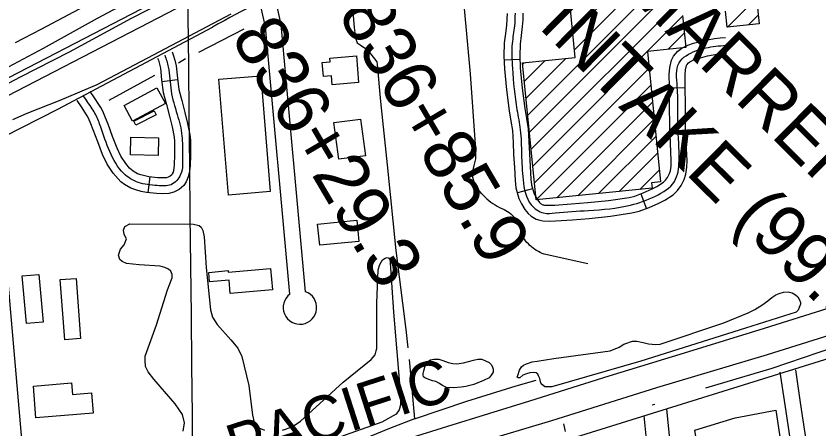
# Model space of a CAD drawing. Extents: x 3651524 to 3689615, y 505651 to 531377.
# Drawn here: x 3671256 to 3672779, y 512721 to 513504 of the extents above; entities that cross this region are included whole.
import ezdxf

# ---------------------------------------------------------------- set-up
doc = ezdxf.new("R2010")
doc.units = 0
for name, color, linetype in [('V-BLDG-OTLN', 7, 'Continuous'), ('V-CHAN-NAID', 7, 'Continuous'), ('V-FLOD-BASE', 7, 'Continuous'), ('V-GRID-MAJR', 7, 'Continuous'), ('V-LEVE-TOET', 7, 'Continuous'), ('V-RAIL-IDEN', 7, 'Continuous'), ('V-RAIL-TRAK', 7, 'Continuous'), ('V-ROAD-CNTR', 7, 'Continuous'), ('V-SITE-VEGE', 7, 'Continuous'), ('V-SURV-IDEN', 7, 'Continuous'), ('V-SURV-LINE', 7, 'Continuous'), ('V-TOPO-SHOR', 7, 'Continuous')]:
    doc.layers.add(name, color=color, linetype=linetype)

msp = doc.modelspace()

# ---------------------------------------------------------------- linework, layer by layer
at = {"layer": 'V-BLDG-OTLN'}
for p, q in [((3672226.377, 513316.042), (3672650.739, 513740.404)), ((3672311.6, 513471.975), (3672572.176, 513732.551)), ((3672314.812, 513439.832), (3672611.458, 513736.478)), ((3672229.59, 513283.899), (3672662.05, 513716.359)), ((3672232.802, 513251.756), (3672665.278, 513684.232)), ((3672605.679, 513483.211), (3672695.251, 513572.783)), ((3672236.014, 513219.613), (3672520.215, 513503.814)), ((3672644.959, 513487.136), (3672663.603, 513505.78)), ((3672492.755, 513440.998), (3672523.428, 513471.672)), ((3672223.165, 513348.185), (3672298.397, 513423.417)), ((3672216.741, 513412.471), (3672219.834, 513415.565)), ((3672219.953, 513380.328), (3672259.116, 513419.491)), ((3672239.227, 513187.47), (3672456.882, 513405.125)), ((3672242.575, 513155.463), (3672460.095, 513372.982)), ((3672281.856, 513159.389), (3672463.307, 513340.839)), ((3672321.138, 513163.315), (3672466.52, 513308.697)), ((3672360.419, 513167.241), (3672469.732, 513276.554)), ((3672399.7, 513171.167), (3672472.945, 513244.411)), ((3672438.981, 513175.092), (3672476.157, 513212.268))]:
    msp.add_line(p, q, dxfattribs=at)
for points in [[(3672520.095, 513505.017), (3672526.161, 513444.337), (3672453.687, 513437.093), (3672478.406, 513189.766), (3672461.379, 513188.064), (3672462.44, 513177.437), (3672242.427, 513155.448), (3672216.465, 513415.228), (3672316.274, 513425.204), (3672306.554, 513522.476)], [(3672662.247, 513519.341), (3672665.264, 513489.165), (3672604.786, 513483.122), (3672601.782, 513513.18)]]:
    msp.add_lwpolyline(points, dxfattribs=at)
for points in [[(3671905.302, 513377.746), (3671855.232, 513373.679), (3671853.836, 513390.878), (3671838.693, 513389.647), (3671836.571, 513415.732), (3671851.364, 513416.934), (3671850.77, 513424.203), (3671901.194, 513428.301)], [(3671719.903, 513390.529), (3671737.79, 513171.15), (3671658.282, 513164.666), (3671640.395, 513384.046)], [(3671460.616, 513334.605), (3671522.811, 513368.135), (3671538.917, 513338.258), (3671476.721, 513304.729)], [(3671482.521, 513297.343), (3671478.773, 513304.79), (3671517.618, 513324.338), (3671521.363, 513316.888)], [(3671858.7, 513302.05), (3671909.156, 513308.616), (3671918.227, 513238.963), (3671867.766, 513232.395)], [(3671525.943, 513273.015), (3671525.019, 513239.528), (3671472.59, 513240.972), (3671473.514, 513274.459)], [(3671901.812, 513116.87), (3671905.769, 513076.54), (3671831.562, 513069.258), (3671827.605, 513109.585)], [(3671267.397, 513011.176), (3671298.731, 513013.939), (3671306.7, 512923.608), (3671275.362, 512920.845)], [(3671742.199, 512984.825), (3671661.985, 512977.663), (3671659.71, 513003.132), (3671622.807, 512999.837), (3671621.189, 513017.957), (3671657.865, 513021.232), (3671658.137, 513018.191), (3671738.58, 513025.371)], [(3671339.274, 513004.146), (3671369.26, 513006.464), (3671378.089, 512892.534), (3671348.084, 512890.213)], [(3671360.534, 512808.263), (3671362.287, 512786.486), (3671398.524, 512789.401), (3671401.613, 512751.015), (3671293.224, 512742.297), (3671288.387, 512802.459)], [(3672543.647, 512719.089), (3672620.126, 512742.139), (3672696.954, 512756.667), (3672708.05, 512685.262), (3672633.01, 512673.584), (3672633.282, 512671.841), (3672592.531, 512665.505), (3672600.135, 512616.537), (3672560.545, 512610.387)]]:
    msp.add_lwpolyline(points, close=True, dxfattribs=at)
at = {"layer": 'V-FLOD-BASE'}
for points in [[(3671474.501, 513499.946), (3671541.813, 513534.215), (3671641.018, 513584.922), (3671673.825, 513601.428), (3671675.262, 513601.881)], [(3670983.878, 513253.187), (3670992.217, 513255.101), (3671018.704, 513264.666), (3671038.072, 513273.421), (3671071.27, 513290.651), (3671108.945, 513309.873), (3671181.668, 513345.537), (3671263.733, 513388.746), (3671357.001, 513436.466), (3671474.501, 513499.946)]]:
    msp.add_lwpolyline(points, dxfattribs=at)
at = {"layer": 'V-GRID-MAJR'}
msp.add_spline([(3671606.503, 511232.957), (3671541.307, 517290.097), (3671476.073, 523350.705), (3671446.132, 526132.422)], degree=3, dxfattribs=at)
at = {"layer": 'V-LEVE-TOET'}
for points in [[(3671530.518, 513564.339), (3671409.463, 513499.268), (3671307.116, 513442.555), (3671221.096, 513397.093)], [(3671663.28, 513507.775), (3671515.707, 513429.913), (3671408.985, 513373.525), (3671338.256, 513343.843), (3671275.906, 513319.036), (3671249.057, 513307.168)]]:
    msp.add_lwpolyline(points, dxfattribs=at)
at = {"layer": 'V-RAIL-TRAK'}
msp.add_lwpolyline([(3672795.524, 512949.261), (3672675.018, 512911.838), (3672523.155, 512864.935), (3672380.522, 512820.923), (3672229.932, 512773.707), (3672073.926, 512725.677), (3671916.173, 512676.531), (3671747.114, 512624.805), (3671581.083, 512572.929), (3671441.158, 512529.561)], dxfattribs=at)
at = {"layer": 'V-ROAD-CNTR'}
for p, q in [((3672211.549, 513421.78), (3672181.58, 513420.406)), ((3671561.968, 513383.138), (3671532.228, 513379.198)), ((3672495.192, 513367.992), (3672525.191, 513368.251)), ((3671506.458, 513169.317), (3671509.669, 513199.145)), ((3672235.67, 513176.668), (3672206.765, 513168.639)), ((3672441.15, 513166.95), (3672451.416, 513138.761)), ((3672340.541, 513034.116), (3672257.523, 513052.585))]:
    msp.add_line(p, q, dxfattribs=at)
for points in [[(3672088.43, 513678.374), (3672093.259, 513634.147), (3672105.133, 513525.253), (3672117.065, 513394.142), (3672127.256, 513251.818)], [(3671775.033, 512976.834), (3671728.538, 513483.505), (3671717.526, 513533.547)], [(3671804.745, 512981.347), (3671758.239, 513488.117), (3671746.825, 513539.993)], [(3672187.277, 513508.633), (3672186.804, 513498.095), (3672186.155, 513486.853), (3672184.13, 513470.647), (3672181.888, 513453.211), (3672181.214, 513428.41), (3672182.332, 513403.997), (3672186.085, 513364.075), (3672190.954, 513324.167), (3672194.486, 513304.96), (3672197.158, 513286.809), (3672198.408, 513264.405), (3672199.613, 513241.279), (3672201.013, 513216.878), (3672202.504, 513192.119), (3672204.076, 513178.318), (3672209.65, 513158.249), (3672214.531, 513147.695), (3672220.716, 513137.501), (3672226.947, 513129.832), (3672233.093, 513124.337), (3672242.656, 513118.758), (3672248.984, 513116.672), (3672254.957, 513115.69), (3672267.515, 513115.239), (3672279.332, 513115.705), (3672311.135, 513117.907), (3672342.926, 513120.412), (3672383.414, 513124.774), (3672424.145, 513130.695), (3672437.852, 513133.821), (3672456.957, 513140.779), (3672475.135, 513149.099), (3672486.44, 513154.705), (3672502.511, 513165.193), (3672510.604, 513173.02), (3672517.554, 513182.389), (3672523.457, 513194.369), (3672526.363, 513203.959), (3672528.312, 513217.183), (3672528.539, 513229.897), (3672527.171, 513263.827), (3672525.977, 513297.163), (3672525.489, 513333.746), (3672525.171, 513370.52), (3672524.92, 513392.333), (3672525.681, 513401.782), (3672527.663, 513410.449), (3672528.211, 513411.657), (3672531.196, 513415.134), (3672534.087, 513417.189), (3672541.465, 513420.769), (3672549.787, 513423.731), (3672567.367, 513428.697), (3672585.166, 513431.949), (3672594.095, 513432.959), (3672603.538, 513433.539)], [(3672217.355, 513509.709), (3672216.766, 513496.557), (3672216.047, 513484.125), (3672213.892, 513466.875), (3672211.836, 513450.885), (3672211.232, 513428.69), (3672212.268, 513406.089), (3672215.915, 513367.297), (3672220.624, 513328.701), (3672224.088, 513309.858), (3672227.036, 513289.835), (3672228.364, 513266.021), (3672229.569, 513242.919), (3672230.96, 513218.638), (3672232.401, 513194.721), (3672233.615, 513184.066), (3672237.903, 513168.627), (3672241.052, 513161.817), (3672245.297, 513154.821), (3672248.722, 513150.604), (3672250.827, 513148.723), (3672255.046, 513146.262), (3672256.158, 513145.896), (3672257.941, 513145.602), (3672267.461, 513145.261), (3672277.704, 513145.665), (3672308.921, 513147.825), (3672340.14, 513150.286), (3672379.648, 513154.542), (3672418.643, 513160.211), (3672429.35, 513162.653), (3672445.563, 513168.557), (3672462.225, 513176.183), (3672471.526, 513180.795), (3672483.715, 513188.751), (3672487.978, 513192.872), (3672491.842, 513198.083), (3672495.459, 513205.423), (3672497.007, 513210.533), (3672498.352, 513219.649), (3672498.529, 513229.561), (3672497.193, 513262.685), (3672495.985, 513296.425), (3672495.491, 513333.416), (3672495.173, 513370.218), (3672494.906, 513393.367), (3672495.953, 513406.354), (3672499.093, 513420.091), (3672502.663, 513427.953), (3672510.822, 513437.458), (3672518.741, 513443.089), (3672529.853, 513448.479), (3672540.669, 513452.329), (3672560.577, 513457.953), (3672580.78, 513461.645), (3672591.489, 513462.855), (3672601.698, 513463.483)], [(3671094.616, 513205.718), (3671334.509, 513327.565), (3671628.501, 513482.834)], [(3671551.385, 513436.155), (3671553.812, 513430.759), (3671556.891, 513420.379), (3671559.114, 513409.73), (3671561.544, 513386.337), (3671564.394, 513364.827), (3671569.865, 513343.564), (3671575.709, 513321.28), (3671580.685, 513300.481), (3671585.101, 513278.998), (3671586.352, 513268.312), (3671586.296, 513239.575), (3671585.726, 513220.554), (3671584.54, 513210.177), (3671582.222, 513199.055), (3671578.431, 513189.922), (3671573.542, 513183.009), (3671565.115, 513175.391), (3671554.927, 513170.096), (3671545.317, 513167.609), (3671533.071, 513166.906), (3671522.037, 513167.64), (3671503.231, 513169.665), (3671493.155, 513171.484), (3671482.929, 513174.187), (3671473.522, 513177.689), (3671460.994, 513184.636), (3671454.613, 513189.6), (3671448.997, 513195.052), (3671439.602, 513206.123), (3671428.138, 513223.283), (3671419.462, 513241.597), (3671410.638, 513265.237), (3671402.05, 513288.2), (3671397.655, 513299.713), (3671393.168, 513310.36), (3671390.651, 513314.861), (3671387.355, 513319.888), (3671379.396, 513332.029), (3671371.186, 513344.009)], [(3671524.025, 513423.851), (3671525.624, 513420.295), (3671527.777, 513413.035), (3671529.434, 513405.102), (3671531.748, 513382.817), (3671534.89, 513359.099), (3671540.829, 513336.022), (3671546.607, 513313.984), (3671551.397, 513293.969), (3671555.455, 513274.226), (3671556.348, 513266.592), (3671556.296, 513240.053), (3671555.778, 513222.71), (3671554.89, 513214.951), (3671553.43, 513207.945), (3671552.005, 513204.512), (3671550.964, 513203.039), (3671547.859, 513200.233), (3671544.113, 513198.286), (3671540.655, 513197.391), (3671533.207, 513196.964), (3671524.639, 513197.534), (3671507.507, 513199.377), (3671499.665, 513200.794), (3671492.017, 513202.815), (3671486.1, 513205.017), (3671477.578, 513209.744), (3671474.331, 513212.27), (3671470.933, 513215.568), (3671463.59, 513224.221), (3671454.306, 513238.116), (3671447.12, 513253.285), (3671438.74, 513275.737), (3671430.114, 513298.804), (3671425.499, 513310.891), (3671420.166, 513323.55), (3671416.317, 513330.427), (3671412.457, 513336.316), (3671404.316, 513348.733), (3671395.934, 513360.967)], [(3671294.334, 512432.967), (3671352.457, 512449.955), (3671461.646, 512485.09), (3671629.739, 512537.998), (3671792.357, 512587.566), (3671992.156, 512648.584), (3672132.456, 512695.352), (3672272.375, 512737.224), (3672471.388, 512799.612), (3672680.974, 512862.027), (3672896.814, 512929.94), (3673120.483, 513000.224), (3673335.551, 513063.435), (3673557.262, 513133.321), (3673794.439, 513205.403), (3674047.647, 513287.12), (3674299.303, 513364.133)], [(3671378.835, 511487.369), (3671287.98, 512454.187), (3671224.467, 513174.932), (3671217.977, 513226.534), (3671214.919, 513266.822)], [(3671355, 512405.247), (3672270.319, 512690.678), (3673356.941, 513028.814), (3674111.997, 513261.762)], [(3672139.325, 513167.195), (3672132.208, 513175.326), (3672127.59, 513182.279), (3672124.417, 513189.238), (3672121.898, 513198.167), (3672121.743, 513207.5), (3672124.995, 513220.912), (3672127.594, 513233.274), (3672127.833, 513242.342), (3672127.256, 513251.818)], [(3672139.325, 513167.195), (3672142.03, 513164.156), (3672145.416, 513160.682), (3672148.95, 513157.365), (3672152.633, 513154.209), (3672156.45, 513151.221), (3672160.401, 513148.407), (3672164.47, 513145.773), (3672168.656, 513143.324), (3672172.947, 513141.065), (3672177.336, 513138.998), (3672181.811, 513137.135)], [(3672181.811, 513137.135), (3672185.046, 513135.398), (3672188.174, 513133.473), (3672191.18, 513131.365), (3672194.058, 513129.084), (3672196.794, 513126.634), (3672199.38, 513124.027), (3672201.807, 513121.271), (3672204.066, 513118.375), (3672206.149, 513115.35), (3672208.052, 513112.208), (3672209.762, 513108.958), (3672211.277, 513105.614), (3672212.592, 513102.183), (3672213.7, 513098.681), (3672214.597, 513095.122), (3672214.882, 513093.625)], [(3672257.523, 513052.585), (3672253.792, 513054.002), (3672250.138, 513055.614), (3672246.574, 513057.412), (3672243.107, 513059.395), (3672239.751, 513061.553), (3672236.509, 513063.886), (3672233.392, 513066.38), (3672230.41, 513069.037), (3672227.569, 513071.842), (3672224.878, 513074.793), (3672222.345, 513077.88), (3672219.975, 513081.093), (3672218.587, 513083.2)], [(3672796.521, 512229.972), (3672777.057, 512352.693), (3672714.522, 512766.978), (3672705.326, 512828.44)], [(3672826.163, 512234.606), (3672806.705, 512357.281), (3672744.187, 512771.436), (3672734.995, 512832.878)], [(3672636.846, 511247.353), (3672532.352, 512333.248), (3672489.991, 512759.035)], [(3672593.156, 511246.883), (3672489.024, 512329.008), (3672447.555, 512745.829)]]:
    msp.add_lwpolyline(points, dxfattribs=at)
for centre, radius, start, end in [((3672209.816, 512492.05), 1148.73, 110.490266, 120.401121), ((3671794.091, 512951.433), 31.755, 126.879259, 70.396359)]:
    msp.add_arc(centre, radius, start, end, dxfattribs=at)
for points in [[(3672202.316, 513509.171), (3672201.101, 513485.489), (3672196.862, 513452.048), (3672197.3, 513405.043), (3672205.789, 513326.434), (3672212.097, 513288.322), (3672214.591, 513242.099), (3672217.453, 513193.42), (3672233.006, 513146.161), (3672256.449, 513130.646), (3672278.518, 513130.685), (3672341.533, 513135.349), (3672421.394, 513145.453), (3672468.68, 513162.641), (3672504.698, 513190.236), (3672513.534, 513229.729), (3672510.981, 513296.794), (3672510.172, 513370.369), (3672513.378, 513415.27), (3672545.228, 513438.03), (3672582.973, 513446.797), (3672602.618, 513448.511)], [(3671537.705, 513430.003), (3671544.274, 513407.416), (3671549.642, 513361.963), (3671561.158, 513317.632), (3671570.278, 513276.612), (3671571.296, 513239.814), (3671567.826, 513203.5), (3671549.52, 513184.191), (3671523.338, 513182.587), (3671487.473, 513188.501), (3671459.965, 513205.31), (3671433.291, 513247.441), (3671416.082, 513293.502), (3671406.667, 513316.955), (3671399.906, 513328.102), (3671383.56, 513352.488)]]:
    msp.add_spline(points, degree=3, dxfattribs=at)
at = {"layer": 'V-SITE-VEGE'}
for points in [[(3671406.014, 513533.781), (3671302.817, 513478.698), (3671253.976, 513453.331)], [(3671572.852, 512716.881), (3671575.168, 512732.804), (3671571.593, 512748.715), (3671557.588, 512768.531), (3671516.786, 512815.205), (3671505.942, 512829.328), (3671501.199, 512839.538), (3671500.382, 512851.328), (3671500.756, 512858.996), (3671522.031, 512918.601), (3671543.089, 512984.694), (3671551.874, 513007.908), (3671551.467, 513014.001), (3671548.899, 513020.085), (3671544.561, 513024.005), (3671537.475, 513027.329), (3671528.822, 513030.059), (3671489.31, 513032.515), (3671465.129, 513035.009), (3671457.062, 513038.722), (3671452.139, 513042.642), (3671449.759, 513050.695), (3671453.663, 513062.102), (3671460.325, 513069.983), (3671464.816, 513081.392), (3671460.667, 513090.031), (3671459.663, 513098.085), (3671462.203, 513104.971), (3671471.427, 513110.3), (3671592.105, 513109.624), (3671602.923, 513106.9), (3671606.667, 513103.568), (3671610.023, 513097.287), (3671612.215, 513085.498), (3671616.29, 513027.53), (3671624.554, 512946.771), (3671628.517, 512933.217), (3671637.006, 512919.088), (3671663.22, 512890.066), (3671676.43, 512873.983), (3671684.132, 512858.279), (3671696.85, 512803.474), (3671703.873, 512747.085), (3671707.844, 512730.781), (3671715.921, 512722.939), (3671727.134, 512719.035)], [(3671760.94, 512718.925), (3671779.401, 512725.261), (3671795.294, 512735.915), (3671876.083, 512809.627), (3671929.239, 512852.999), (3671937.079, 512861.668), (3671939.024, 512868.945), (3671939.993, 512873.86), (3671939.78, 512959.555), (3671942.371, 513022.848), (3671945.686, 513033.078), (3671950.972, 513041.542), (3671956.074, 513044.897), (3671959.805, 513045.888), (3671963.543, 513045.112), (3671964.725, 513043.934), (3671965.335, 513035.877), (3671971.86, 512942.732), (3671984.228, 512792.21), (3671984.881, 512767.055), (3671982.546, 512757.22), (3671976.867, 512749.147), (3671949.389, 512733.945), (3671779.727, 512673.965)]]:
    msp.add_lwpolyline(points, dxfattribs=at)
for points in [[(3672207.632, 512822.377), (3672210.923, 512832.533), (3672214.81, 512838.985), (3672218.122, 512841.921), (3672223.971, 512844.277), (3672234.499, 512848.207), (3672244.06, 512849.597), (3672275.664, 512854.752), (3672382.779, 512869.465), (3672400.131, 512876.379), (3672408.901, 512881.866), (3672414.361, 512884.026), (3672421.574, 512886.582), (3672425.084, 512887.373), (3672433.088, 512887.782), (3672445.196, 512885.081), (3672455.743, 512882.376), (3672469.211, 512881.239), (3672477.407, 512881.843), (3672598.704, 512922.318), (3672644.718, 512941.092), (3672656.996, 512947.758), (3672670.443, 512955.991), (3672681.742, 512964.021), (3672689.532, 512970.481), (3672696.938, 512975.183), (3672703.176, 512977.931), (3672711.563, 512980.295), (3672720.734, 512980.905), (3672727.766, 512979.164), (3672734.41, 512975.668), (3672738.908, 512971.777), (3672742.242, 512965.93), (3672743.62, 512961.054), (3672743.823, 512957.738), (3672741.496, 512951.291), (3672739.559, 512946.601), (3672735.469, 512942.493), (3672639.715, 512912.192), (3672440.991, 512849.429), (3672272.287, 512800.992), (3672258.625, 512801.154), (3672251.975, 512806.405), (3672250.601, 512810.112), (3672249.216, 512816.743), (3672247.056, 512821.618), (3672245.292, 512824.737), (3672242.163, 512827.266), (3672236.502, 512828.032), (3672230.453, 512827.432), (3672224.016, 512825.853), (3672217.192, 512823.299), (3672211.351, 512817.819), (3672210.179, 512817.817), (3672208.422, 512818.202), (3672206.466, 512819.563)], [(3672029.034, 512831.077), (3672032.335, 512843.439), (3672035.264, 512848.147), (3672042.116, 512851.893), (3672047.994, 512853.476), (3672057.407, 512853.108), (3672065.451, 512850.578), (3672075.655, 512847.074), (3672084.483, 512845.139), (3672092.131, 512844.568), (3672104.478, 512846.364), (3672123.678, 512851.707), (3672131.909, 512853.097), (3672139.556, 512853.12), (3672153.294, 512847.074), (3672157.423, 512842.577), (3672159.199, 512838.268), (3672160.581, 512834.153), (3672160.595, 512828.665), (3672157.276, 512823.363), (3672152.977, 512818.058), (3672142.206, 512812.932), (3672124.186, 512805.633), (3672109.1, 512801.674), (3672099.889, 512800.083), (3672085.776, 512798.87), (3672072.245, 512799.817), (3672064.395, 512803.327), (3672057.522, 512807.818), (3672051.826, 512810.745), (3672045.549, 512812.494), (3672040.447, 512814.441), (3672035.346, 512815.996), (3672031.027, 512817.946), (3672028.866, 512820.098), (3672028.071, 512823.625), (3672028.065, 512825.978)]]:
    msp.add_lwpolyline(points, close=True, dxfattribs=at)
at = {"layer": 'V-SURV-LINE'}
for points in [[(3671027.384, 513276.725), (3671653.316, 513601.15)], [(3671667.124, 513574.517), (3671041.191, 513250.092)]]:
    msp.add_lwpolyline(points, dxfattribs=at)
at = {"layer": 'V-TOPO-SHOR'}
for p, q in [((3671687.38, 513479.372), (3671601.93, 513435.008)), ((3671577.268, 513422.599), (3671564.005, 513414.751)), ((3671517.962, 513391.193), (3671431.29, 513343.946)), ((3672001.48, 512853.059), (3672011.413, 512739.95)), ((3672467.773, 512767.337), (3672462.464, 512765.947)), ((3672297.809, 512716.461), (3672294.838, 512730.547))]:
    msp.add_line(p, q, dxfattribs=at)
for points in [[(3671889.405, 513571.825), (3671897.255, 513482.304), (3671899.26, 513462.369), (3671902.801, 513453.385), (3671908.286, 513449.684), (3671920.428, 513441.113), (3671928.663, 513431.553), (3671939.843, 513417.115), (3671940.833, 513412.23), (3671947.265, 513342.258), (3671959.494, 513222.057), (3671976.329, 513059.247), (3671995.277, 512909.934), (3671998.689, 512874.753)], [(3672564.086, 512799.253), (3672690.173, 512836.382), (3672808.773, 512876.84), (3672994.453, 512935.38), (3673159.874, 512987.37), (3673362.675, 513047.332), (3673593.984, 513121.34), (3673809.565, 513187.831), (3673950.009, 513230.706)], [(3672011.413, 512739.95), (3672110.546, 512773.537), (3672204.181, 512802.645), (3672242.605, 512813.766)], [(3672011.413, 512739.95), (3671961.065, 512720.793), (3671845.56, 512673.385), (3671751.137, 512645.324), (3671644.002, 512610.143), (3671463.022, 512557.714), (3671342.376, 512518.956)]]:
    msp.add_lwpolyline(points, dxfattribs=at)

# ---------------------------------------------------------------- texts
at = {"layer": 'V-CHAN-NAID'}
for s, p in [('MARRERO WATER', (3672406.21, 513553.501)), ('INTAKE (99.3) (6)', (3672244.43, 513483.419))]:
    msp.add_text(s, height=100, rotation=315.23877, dxfattribs=at).set_placement(p)
at = {"layer": 'V-RAIL-IDEN'}
msp.add_text('PACIFIC', height=82.9998, rotation=17.856387, dxfattribs=at).set_placement((3671671.819, 512645.119))
at = {"layer": 'V-SURV-IDEN'}
for s, rotation, p in [('836+85.9', 300.529248, (3671864.988, 513508.391)), ('836+29.3', 300.490444, (3671662.046, 513464.259))]:
    msp.add_text(s, height=100, rotation=rotation, dxfattribs=at).set_placement(p)

doc.saveas('drawing.dxf')
